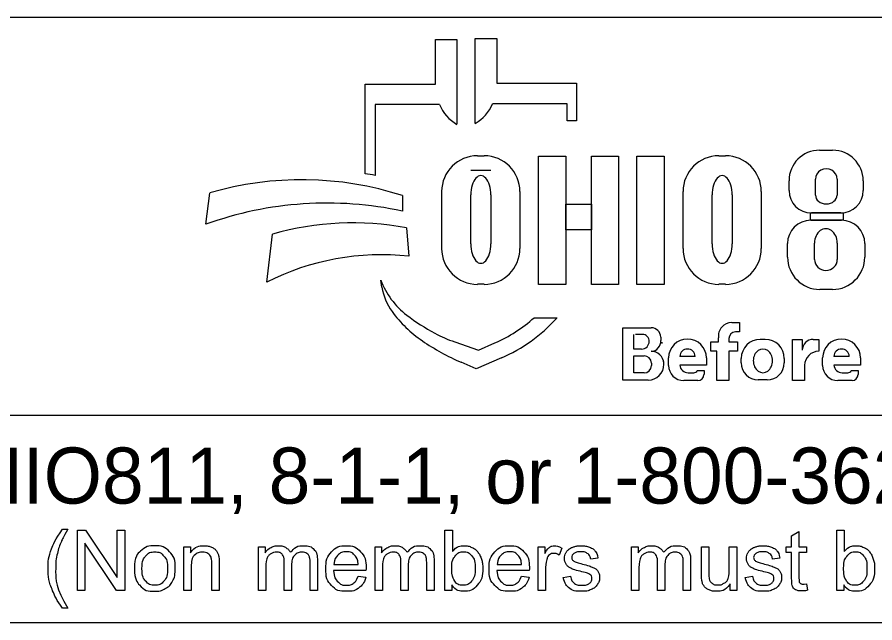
# Model space of a CAD drawing. Extents: x 0 to 34, y -3.9 to 26.2.
# Drawn here: x 2.688 to 4.831, y 2.143 to 3.655 of the extents above; entities that cross this region are included whole.
import ezdxf

# ---------------------------------------------------------------- set-up
doc = ezdxf.new("R2010")
doc.units = 0
doc.layers.add('SH_Data', color=7, linetype='Continuous')
doc.layers.add('SH_Text', color=7, linetype='Continuous')

msp = doc.modelspace()

# ---------------------------------------------------------------- linework, layer by layer
at = {"layer": 'SH_Data'}
for p, q in [((2.3775, 3.6553), (6.6275, 3.6553)), ((6.6275, 2.6607), (2.3775, 2.6607)), ((6.6275, 2.1428), (2.3775, 2.1428))]:
    msp.add_line(p, q, dxfattribs=at)
at = {"layer": 'SH_Text'}
for p, q in [((3.8329, 3.39), (3.8329, 3.6021)), ((3.8329, 3.6021), (3.8865, 3.6021)), ((3.8865, 3.6021), (3.8865, 3.4906)), ((3.7335, 3.4883), (3.7335, 3.5998)), ((3.7335, 3.5998), (3.7872, 3.5998)), ((3.7872, 3.5998), (3.7872, 3.3877)), ((3.5576, 3.2644), (3.5576, 3.4883)), ((3.5576, 3.4883), (3.7335, 3.4883)), ((3.8865, 3.4906), (4.0857, 3.4906)), ((4.0857, 3.4906), (4.0857, 3.3968)), ((3.5828, 3.4369), (3.5828, 3.26)), ((3.7439, 3.4369), (3.5828, 3.4369)), ((4.0625, 3.4392), (3.8761, 3.4392)), ((4.0625, 3.3968), (4.0625, 3.4392)), ((4.0857, 3.3968), (4.0625, 3.3968)), ((4.6931, 3.3231), (4.7258, 3.3231)), ((3.8385, 3.3091), (3.8551, 3.3091)), ((4.4416, 3.3091), (4.4581, 3.3091)), ((3.8718, 3.2721), (3.822, 3.2721)), ((4.6168, 3.2225), (4.6168, 3.2468)), ((4.683, 3.2111), (4.683, 3.2504)), ((4.7371, 3.2504), (4.7371, 3.2111)), ((4.8022, 3.2468), (4.8022, 3.2225)), ((3.1602, 3.1381), (3.1696, 3.2162)), ((3.7491, 3.0776), (3.7491, 3.2196)), ((3.9445, 3.2196), (3.9445, 3.0776)), ((4.3521, 3.0776), (4.3521, 3.2196)), ((4.5476, 3.2196), (4.5476, 3.0776)), ((3.6509, 3.2097), (3.6509, 3.1709)), ((3.822, 3.089), (3.822, 3.2114)), ((3.8718, 3.2114), (3.8718, 3.089)), ((4.425, 3.089), (4.425, 3.2114)), ((4.4748, 3.2114), (4.4748, 3.089)), ((4.7462, 3.1665), (4.6728, 3.1665)), ((3.6608, 3.1291), (3.6671, 3.0582)), ((4.671, 3.1482), (4.7483, 3.1482)), ((3.312, 2.9936), (3.3267, 3.1137)), ((4.6131, 3.0563), (4.6131, 3.0903)), ((4.6806, 3.0503), (4.6806, 3.0912)), ((4.7374, 3.0912), (4.7374, 3.0503)), ((4.8062, 3.0903), (4.8062, 3.0563)), ((3.5997, 2.9807), (3.5967, 2.9986)), ((3.8551, 2.9882), (3.8385, 2.9882)), ((4.4581, 2.9882), (4.4416, 2.9882)), ((4.7252, 2.9753), (4.6941, 2.9753)), ((3.98, 2.9048), (4.0375, 2.9048)), ((4.2013, 2.749), (4.2013, 2.8798)), ((4.2013, 2.8798), (4.2725, 2.8798)), ((4.4739, 2.8926), (4.4934, 2.8926)), ((4.4934, 2.8926), (4.4934, 2.8696)), ((4.2293, 2.8263), (4.2293, 2.8632)), ((4.2545, 2.8632), (4.2332, 2.8632)), ((4.2963, 2.856), (4.2963, 2.8481)), ((4.4406, 2.8442), (4.4406, 2.8546)), ((4.4667, 2.8526), (4.4667, 2.8442)), ((4.4934, 2.8691), (4.4832, 2.8691)), ((4.5451, 2.8508), (4.5573, 2.8508)), ((4.6254, 2.7478), (4.6254, 2.8505)), ((4.6254, 2.8505), (4.6499, 2.8505)), ((4.6499, 2.8505), (4.6499, 2.8237)), ((4.6772, 2.8505), (4.691, 2.8505)), ((4.691, 2.8505), (4.691, 2.8209)), ((3.7816, 2.8444), (3.841, 2.8239)), ((3.841, 2.8239), (3.8821, 2.8417)), ((4.4213, 2.8212), (4.4213, 2.8442)), ((4.4213, 2.8442), (4.4406, 2.8442)), ((4.4667, 2.8442), (4.4883, 2.8442)), ((4.4883, 2.8442), (4.4883, 2.8212)), ((4.2487, 2.8263), (4.2293, 2.8263)), ((4.2293, 2.7669), (4.2293, 2.8097)), ((4.2293, 2.8097), (4.2548, 2.8097)), ((4.3824, 2.8082), (4.3439, 2.8082)), ((4.4362, 2.8212), (4.4213, 2.8212)), ((4.4362, 2.7478), (4.4362, 2.8212)), ((4.4883, 2.8212), (4.4667, 2.8212)), ((4.4667, 2.8212), (4.4667, 2.7478)), ((4.7674, 2.8082), (4.7288, 2.8082)), ((3.835, 2.7769), (3.7976, 2.7934)), ((3.8983, 2.8044), (3.835, 2.7769)), ((4.2729, 2.7916), (4.2729, 2.7853)), ((4.3043, 2.7887), (4.3043, 2.7884)), ((4.3159, 2.7858), (4.3159, 2.8042)), ((4.4104, 2.7866), (4.344, 2.7866)), ((4.4104, 2.8042), (4.4104, 2.7866)), ((4.4973, 2.7922), (4.4973, 2.8029)), ((4.6051, 2.8029), (4.6051, 2.7922)), ((4.6559, 2.786), (4.6559, 2.7478)), ((4.7008, 2.7858), (4.7008, 2.8042)), ((4.7953, 2.7866), (4.7289, 2.7866)), ((4.7953, 2.8042), (4.7953, 2.7866)), ((4.2546, 2.7669), (4.2293, 2.7669)), ((4.3649, 2.7673), (4.379, 2.7673)), ((4.3876, 2.7729), (4.4045, 2.7729)), ((4.4045, 2.7729), (4.4045, 2.7631)), ((4.7498, 2.7673), (4.7639, 2.7673)), ((4.7725, 2.7729), (4.7894, 2.7729)), ((4.7894, 2.7729), (4.7894, 2.7631)), ((4.265, 2.749), (4.2013, 2.749)), ((4.3892, 2.7478), (4.3538, 2.7478)), ((4.4667, 2.7478), (4.4362, 2.7478)), ((4.5623, 2.7494), (4.5401, 2.7494)), ((4.6559, 2.7478), (4.6254, 2.7478)), ((4.7742, 2.7478), (4.7388, 2.7478))]:
    msp.add_line(p, q, dxfattribs=at)
for points in [[(3.991, 3.3081), (4.0589, 3.3081), (4.0589, 2.9881), (3.991, 2.9881)], [(4.1231, 3.3081), (4.1911, 3.3081), (4.1911, 2.9881), (4.1231, 2.9881)], [(4.2364, 3.3081), (4.3052, 3.3081), (4.3052, 2.9881), (4.2364, 2.9881)], [(4.0589, 3.1882), (4.1231, 3.1882), (4.1231, 3.1242), (4.0589, 3.1242)], [(4.6706, 3.1665), (4.7523, 3.1665), (4.7523, 3.1481), (4.6706, 3.1481)]]:
    msp.add_lwpolyline(points, close=True, dxfattribs=at)
for points in [[(2.8021, 2.3766), (2.8153, 2.3766)], [(2.8389, 2.2239), (2.8389, 2.3741), (2.8592, 2.3741), (2.9382, 2.2561), (2.9382, 2.3741), (2.9572, 2.3741), (2.9572, 2.2239), (2.9369, 2.2239), (2.8579, 2.3419), (2.8579, 2.2239), (2.8389, 2.2239)], [(3.7743, 2.2239), (3.7573, 2.2239), (3.7573, 2.3741), (3.7757, 2.3741), (3.7757, 2.3206)], [(4.6233, 2.2558), (4.6233, 2.3185), (4.6097, 2.3185), (4.6097, 2.3328), (4.6233, 2.3328), (4.6233, 2.3597), (4.6417, 2.3708), (4.6417, 2.3328), (4.6601, 2.3328), (4.6601, 2.3185), (4.6417, 2.3185), (4.6417, 2.2547)], [(4.7534, 2.2239), (4.7363, 2.2239), (4.7363, 2.3741), (4.7548, 2.3741), (4.7548, 2.3206)], [(3.1048, 2.2239), (3.1048, 2.3328), (3.1214, 2.3328), (3.1214, 2.3173)], [(3.2912, 2.2239), (3.2912, 2.3328), (3.3077, 2.3328), (3.3077, 2.3174)], [(3.5826, 2.2239), (3.5826, 2.3328), (3.5991, 2.3328), (3.5991, 2.3174)], [(3.9904, 2.2239), (3.9904, 2.3328), (4.007, 2.3328), (4.007, 2.3163)], [(4.0495, 2.3293), (4.043, 2.3122)], [(4.2236, 2.2239), (4.2236, 2.3328), (4.2401, 2.3328), (4.2401, 2.3174)], [(4.3979, 2.2654), (4.3979, 2.3328), (4.4164, 2.3328), (4.4164, 2.2724)], [(4.4676, 2.2745), (4.4676, 2.3328), (4.4861, 2.3328), (4.4861, 2.2239), (4.4696, 2.2239)], [(3.3743, 2.2871), (3.3743, 2.2239), (3.3559, 2.2239), (3.3559, 2.2946)], [(3.4388, 2.2986), (3.4388, 2.2239), (3.4203, 2.2239), (3.4203, 2.2924)], [(3.6657, 2.2871), (3.6657, 2.2239), (3.6473, 2.2239), (3.6473, 2.2946)], [(3.7301, 2.2986), (3.7301, 2.2239), (3.7117, 2.2239), (3.7117, 2.2924)], [(4.1394, 2.3046), (4.1213, 2.3022)], [(4.3067, 2.2871), (4.3067, 2.2239), (4.2883, 2.2239), (4.2883, 2.2946)], [(4.3711, 2.2986), (4.3711, 2.2239), (4.3527, 2.2239), (4.3527, 2.2924)], [(4.594, 2.3046), (4.5759, 2.3022)], [(3.1233, 2.2833), (3.1233, 2.2239), (3.1048, 2.2239)], [(3.1932, 2.2908), (3.1932, 2.2239), (3.1748, 2.2239), (3.1748, 2.2901)], [(3.3097, 2.2803), (3.3097, 2.2239), (3.2912, 2.2239)], [(3.56, 2.2736), (3.4788, 2.2736)], [(3.4799, 2.2887), (3.5406, 2.2887)], [(3.601, 2.2803), (3.601, 2.2239), (3.5826, 2.2239)], [(3.968, 2.2736), (3.8868, 2.2736)], [(3.8879, 2.2887), (3.9486, 2.2887)], [(4.0088, 2.2809), (4.0088, 2.2239), (3.9904, 2.2239)], [(4.242, 2.2803), (4.242, 2.2239), (4.2236, 2.2239)], [(3.5404, 2.2591), (3.5595, 2.2567)], [(3.9484, 2.2591), (3.9675, 2.2567)], [(4.053, 2.2564), (4.0712, 2.2593)], [(4.5076, 2.2564), (4.5258, 2.2593)], [(3.7743, 2.2375), (3.7743, 2.2239)], [(4.4696, 2.2239), (4.4696, 2.24)], [(4.6601, 2.2404), (4.6628, 2.2241)], [(4.7534, 2.2375), (4.7534, 2.2239)], [(2.8153, 2.1798), (2.8021, 2.1798)]]:
    msp.add_lwpolyline(points, dxfattribs=at)
for centre, radius, start, end in [((3.8353, 3.4736), 0.0985, 201.9296, 240.7469), ((3.7847, 3.476), 0.0985, 299.2531, 338.0704), ((4.6931, 3.2468), 0.0763, 90, 180), ((4.7258, 3.2468), 0.0763, 0, 90), ((3.8385, 3.2196), 0.0895, 90, 180), ((3.8551, 3.2196), 0.0895, 0, 90), ((4.4416, 3.2196), 0.0895, 90, 180), ((4.4581, 3.2196), 0.0895, 0, 90), ((3.4295, 2.4554), 0.8191, 79.2074, 81.0007), ((3.3997, 2.4302), 0.8191, 72.1402, 106.3144), ((4.6728, 3.2225), 0.056, 180, 270), ((4.7462, 3.2225), 0.056, 270, 0), ((3.4628, 2.2991), 0.8919, 77.8238, 109.8274), ((3.5267, 2.4094), 0.7322, 79.44, 105.8467), ((4.671, 3.0903), 0.0579, 90, 180), ((4.7483, 3.0903), 0.0579, 0, 90), ((3.8385, 3.0776), 0.0895, 180, 270), ((3.8551, 3.0776), 0.0895, 270, 0), ((4.4416, 3.0776), 0.0895, 180, 270), ((4.4581, 3.0776), 0.0895, 270, 0), ((3.5987, 2.4262), 0.6357, 83.8248, 116.8021), ((4.6941, 3.0563), 0.081, 180, 270), ((4.7252, 3.0563), 0.081, 270, 0), ((3.7841, 3.0707), 0.2008, 201.0457, 232.5314), ((3.741, 3.0048), 0.1433, 189.6817, 216.0884), ((3.8747, 3.1022), 0.3088, 216.0884, 235.7167), ((3.9766, 3.3219), 0.5173, 232.5314, 241.794), ((3.7387, 3.1722), 0.3602, 293.4582, 312.0712), ((3.7387, 3.1722), 0.401, 293.4582, 317.8286), ((4.2725, 2.856), 0.0238, 0, 90), ((4.4739, 2.859), 0.0335, 90, 187.5187), ((3.8914, 3.1631), 0.3371, 241.794, 250.9821), ((4.2505, 2.8463), 0.0169, 357.8325, 90), ((4.3631, 2.8042), 0.0473, 0, 180), ((4.4832, 2.8526), 0.0165, 90, 180), ((4.5451, 2.8029), 0.0478, 90, 180), ((4.5573, 2.8029), 0.0478, 0, 90), ((4.6768, 2.8237), 0.0269, 89.2449, 180), ((4.7481, 2.8042), 0.0473, 0, 180), ((4.0412, 3.3465), 0.6044, 235.7167, 246.2325), ((4.2487, 2.845), 0.0187, 270, 2.0582), ((4.2721, 2.8453), 0.0243, 270, 6.6529), ((4.2827, 2.8438), 0.0175, 347.4023, 0), ((4.2548, 2.7916), 0.0181, 0, 90), ((4.2722, 2.7889), 0.0321, 4.0748, 90), ((4.3632, 2.8072), 0.0193, 2.9632, 177.0368), ((4.6908, 2.786), 0.0349, 89.6033, 180), ((4.7481, 2.8072), 0.0193, 2.9632, 177.0368), ((4.265, 2.7884), 0.0393, 270, 0), ((4.2714, 2.7887), 0.033, 0, 11.7502), ((4.3538, 2.7858), 0.038, 180, 270), ((4.3649, 2.7883), 0.021, 184.827, 270), ((4.5401, 2.7922), 0.0428, 180, 270), ((4.5623, 2.7922), 0.0428, 270, 0), ((4.7388, 2.7858), 0.038, 180, 270), ((4.7498, 2.7883), 0.021, 184.827, 270), ((4.2546, 2.7853), 0.0184, 270, 0), ((4.379, 2.7767), 0.00938, 270, 335.9979), ((4.7639, 2.7767), 0.00938, 270, 335.9979), ((4.3892, 2.7631), 0.0152, 270, 0), ((4.7742, 2.7631), 0.0152, 270, 0)]:
    msp.add_arc(centre, radius, start, end, dxfattribs=at)
for centre, major_axis, ratio, start_param, end_param in [((3.8469, 3.2114), (0, 0.0484), 0.514403, 4.712389, 7.853982), ((4.4499, 3.2114), (0, 0.0484), 0.514403, 4.712389, 7.853982), ((4.71, 3.2504), (0.0271, 0), 0.969373, 0, 3.141593), ((4.71, 3.2111), (0.0271, 0), 0.818453, 3.141593, 6.283185), ((4.709, 3.0912), (0, 0.0358), 0.794529, 4.712389, 7.853982), ((3.8469, 3.089), (0, 0.0484), 0.514403, 1.570796, 4.712389), ((4.4499, 3.089), (0, 0.0484), 0.514403, 1.570796, 4.712389), ((4.709, 3.0503), (0.0284, 0), 0.959837, 3.141593, 6.283185), ((4.5517, 2.7976), (0, 0.029), 0.832186, 4.712389, 7.853982), ((4.5517, 2.7976), (0, 0.0302), 0.797287, 1.570796, 4.712389)]:
    msp.add_ellipse(centre, major_axis=major_axis, ratio=ratio, start_param=start_param, end_param=end_param, dxfattribs=at)
for points in [[(2.8021, 2.1798), (2.7869, 2.199), (2.7763, 2.2248), (2.7657, 2.2506), (2.7657, 2.2783), (2.7657, 2.3026), (2.7736, 2.325), (2.7829, 2.3509), (2.8021, 2.3766)], [(2.8153, 2.3766), (2.8029, 2.3553), (2.7989, 2.3462), (2.7927, 2.332), (2.7891, 2.3167), (2.7847, 2.2975), (2.7847, 2.2782), (2.7847, 2.2289), (2.8153, 2.1798)], [(2.9814, 2.2783), (2.9814, 2.3085), (2.9981, 2.3231), (3.0122, 2.3352), (3.0323, 2.3352), (3.0547, 2.3352), (3.069, 2.3205), (3.0832, 2.3058), (3.0832, 2.2799), (3.0832, 2.2589), (3.0769, 2.2469), (3.0706, 2.2348), (3.0586, 2.2282), (3.0466, 2.2215), (3.0323, 2.2215), (3.0095, 2.2215), (2.9954, 2.2362), (2.9814, 2.2508), (2.9814, 2.2783)], [(3.0003, 2.2783), (3.0003, 2.2574), (3.0094, 2.247), (3.0185, 2.2366), (3.0323, 2.2366), (3.046, 2.2366), (3.0551, 2.2471), (3.0642, 2.2575), (3.0642, 2.279), (3.0642, 2.2991), (3.0551, 2.3095), (3.0459, 2.3199), (3.0323, 2.3199), (3.0185, 2.3199), (3.0094, 2.3096), (3.0003, 2.2992), (3.0003, 2.2783)], [(3.1214, 2.3173), (3.1334, 2.3352), (3.156, 2.3352), (3.1659, 2.3352), (3.1741, 2.3316), (3.1823, 2.3281), (3.1864, 2.3224), (3.1905, 2.3166), (3.1922, 2.3087), (3.1932, 2.3036), (3.1932, 2.2908)], [(3.1748, 2.2901), (3.1748, 2.3013), (3.1726, 2.3069), (3.1705, 2.3125), (3.165, 2.3158), (3.1595, 2.3191), (3.1521, 2.3191), (3.1404, 2.3191), (3.1318, 2.3117), (3.1233, 2.3042), (3.1233, 2.2833)], [(3.3077, 2.3174), (3.3128, 2.3254), (3.3214, 2.3303), (3.3299, 2.3352), (3.3407, 2.3352), (3.3528, 2.3352), (3.3606, 2.3301), (3.3683, 2.3251), (3.3715, 2.3161), (3.3844, 2.3352), (3.4051, 2.3352), (3.4213, 2.3352), (3.43, 2.3262), (3.4388, 2.3172), (3.4388, 2.2986)], [(3.3559, 2.2946), (3.3559, 2.3069), (3.3514, 2.313), (3.3469, 2.3191), (3.3366, 2.3191), (3.3288, 2.3191), (3.3222, 2.315), (3.3156, 2.311), (3.3126, 2.3031), (3.3097, 2.2952), (3.3097, 2.2803)], [(3.4203, 2.2924), (3.4203, 2.3035), (3.4185, 2.3083), (3.4168, 2.3132), (3.412, 2.3162), (3.4073, 2.3191), (3.401, 2.3191), (3.3895, 2.3191), (3.3819, 2.3115), (3.3743, 2.3039), (3.3743, 2.2871)], [(3.5595, 2.2567), (3.555, 2.24), (3.5428, 2.2307), (3.5306, 2.2215), (3.5117, 2.2215), (3.4878, 2.2215), (3.4738, 2.2362), (3.4598, 2.2509), (3.4598, 2.2774), (3.4598, 2.3049), (3.474, 2.32), (3.4881, 2.3352), (3.5106, 2.3352), (3.5324, 2.3352), (3.5463, 2.3203), (3.5601, 2.3055), (3.5601, 2.2785), (3.5601, 2.2769), (3.56, 2.2736)], [(3.5406, 2.2887), (3.5394, 2.3025), (3.5337, 2.3094), (3.5249, 2.3201), (3.5108, 2.3201), (3.4981, 2.3201), (3.4894, 2.3115), (3.4808, 2.303), (3.4799, 2.2887)], [(3.5991, 2.3174), (3.6042, 2.3254), (3.6127, 2.3303), (3.6212, 2.3352), (3.6321, 2.3352), (3.6442, 2.3352), (3.6519, 2.3301), (3.6597, 2.3251), (3.6628, 2.3161), (3.6758, 2.3352), (3.6965, 2.3352), (3.7127, 2.3352), (3.7214, 2.3262), (3.7301, 2.3172), (3.7301, 2.2986)], [(3.6473, 2.2946), (3.6473, 2.3069), (3.6428, 2.313), (3.6383, 2.3191), (3.628, 2.3191), (3.6202, 2.3191), (3.6136, 2.315), (3.607, 2.311), (3.604, 2.3031), (3.601, 2.2952), (3.601, 2.2803)], [(3.7117, 2.2924), (3.7117, 2.3035), (3.7099, 2.3083), (3.7081, 2.3132), (3.7034, 2.3162), (3.6987, 2.3191), (3.6923, 2.3191), (3.6809, 2.3191), (3.6733, 2.3115), (3.6657, 2.3039), (3.6657, 2.2871)], [(3.7741, 2.2792), (3.7741, 2.2596), (3.7794, 2.2509), (3.7881, 2.2366), (3.8029, 2.2366), (3.815, 2.2366), (3.8238, 2.2471), (3.8326, 2.2576), (3.8326, 2.2784), (3.8326, 2.2998), (3.8241, 2.3099), (3.8157, 2.3201), (3.8038, 2.3201), (3.7917, 2.3201), (3.7829, 2.3096), (3.7741, 2.299), (3.7741, 2.2792)], [(3.7757, 2.3206), (3.7874, 2.3352), (3.8055, 2.3352), (3.8155, 2.3352), (3.8245, 2.3311), (3.8335, 2.3271), (3.8392, 2.3198), (3.845, 2.3124), (3.8483, 2.3021), (3.8516, 2.2918), (3.8516, 2.28), (3.8516, 2.252), (3.8378, 2.2368), (3.8239, 2.2215), (3.8046, 2.2215), (3.7853, 2.2215), (3.7743, 2.2375)], [(3.9675, 2.2567), (3.963, 2.24), (3.9508, 2.2307), (3.9386, 2.2215), (3.9196, 2.2215), (3.8958, 2.2215), (3.8818, 2.2362), (3.8678, 2.2509), (3.8678, 2.2774), (3.8678, 2.3049), (3.882, 2.32), (3.8961, 2.3352), (3.9186, 2.3352), (3.9404, 2.3352), (3.9543, 2.3203), (3.9681, 2.3055), (3.9681, 2.2785), (3.9681, 2.2769), (3.968, 2.2736)], [(3.9486, 2.2887), (3.9474, 2.3025), (3.9417, 2.3094), (3.9328, 2.3201), (3.9188, 2.3201), (3.9061, 2.3201), (3.8974, 2.3115), (3.8888, 2.303), (3.8879, 2.2887)], [(4.007, 2.3163), (4.0133, 2.3278), (4.0187, 2.3315), (4.0241, 2.3352), (4.0305, 2.3352), (4.0398, 2.3352), (4.0495, 2.3293)], [(4.043, 2.3122), (4.0363, 2.3162), (4.0295, 2.3162), (4.0235, 2.3162), (4.0187, 2.3125), (4.0139, 2.3089), (4.0119, 2.3024), (4.0088, 2.2926), (4.0088, 2.2809)], [(4.1213, 2.3022), (4.1201, 2.3106), (4.1142, 2.3153), (4.1083, 2.3201), (4.0975, 2.3201), (4.0848, 2.3201), (4.0794, 2.3159), (4.0739, 2.3116), (4.0739, 2.306), (4.0739, 2.3024), (4.0762, 2.2995), (4.0785, 2.2966), (4.0833, 2.2946), (4.086, 2.2936), (4.0996, 2.2899), (4.1192, 2.2847), (4.1269, 2.2813), (4.1347, 2.278), (4.1391, 2.2717), (4.1435, 2.2653), (4.1435, 2.2559), (4.1435, 2.2467), (4.1381, 2.2386), (4.1327, 2.2304), (4.1226, 2.226), (4.1124, 2.2215), (4.0996, 2.2215), (4.0784, 2.2215), (4.0672, 2.2303), (4.0561, 2.2391), (4.053, 2.2564)], [(4.0712, 2.2593), (4.0727, 2.2483), (4.0798, 2.2425), (4.0868, 2.2366), (4.0995, 2.2366), (4.1122, 2.2366), (4.1184, 2.2418), (4.1245, 2.247), (4.1245, 2.254), (4.1245, 2.2602), (4.1191, 2.2638), (4.1153, 2.2663), (4.1002, 2.2701), (4.0799, 2.2752), (4.072, 2.2789), (4.0642, 2.2827), (4.0601, 2.2893), (4.0561, 2.2959), (4.0561, 2.3038), (4.0561, 2.3111), (4.0594, 2.3173), (4.0628, 2.3235), (4.0685, 2.3276), (4.0728, 2.3308), (4.0803, 2.333), (4.0877, 2.3352), (4.0962, 2.3352), (4.109, 2.3352), (4.1187, 2.3315), (4.1284, 2.3278), (4.133, 2.3215), (4.1377, 2.3152), (4.1394, 2.3046)], [(4.2401, 2.3174), (4.2452, 2.3254), (4.2537, 2.3303), (4.2622, 2.3352), (4.2731, 2.3352), (4.2852, 2.3352), (4.2929, 2.3301), (4.3007, 2.3251), (4.3038, 2.3161), (4.3168, 2.3352), (4.3375, 2.3352), (4.3537, 2.3352), (4.3624, 2.3262), (4.3711, 2.3172), (4.3711, 2.2986)], [(4.2883, 2.2946), (4.2883, 2.3069), (4.2838, 2.313), (4.2793, 2.3191), (4.269, 2.3191), (4.2612, 2.3191), (4.2546, 2.315), (4.248, 2.311), (4.245, 2.3031), (4.242, 2.2952), (4.242, 2.2803)], [(4.3527, 2.2924), (4.3527, 2.3035), (4.3509, 2.3083), (4.3491, 2.3132), (4.3444, 2.3162), (4.3397, 2.3191), (4.3333, 2.3191), (4.3219, 2.3191), (4.3143, 2.3115), (4.3067, 2.3039), (4.3067, 2.2871)], [(4.5759, 2.3022), (4.5747, 2.3106), (4.5688, 2.3153), (4.5629, 2.3201), (4.5521, 2.3201), (4.5394, 2.3201), (4.5339, 2.3159), (4.5285, 2.3116), (4.5285, 2.306), (4.5285, 2.3024), (4.5308, 2.2995), (4.533, 2.2966), (4.5378, 2.2946), (4.5406, 2.2936), (4.5542, 2.2899), (4.5737, 2.2847), (4.5815, 2.2813), (4.5893, 2.278), (4.5937, 2.2717), (4.5981, 2.2653), (4.5981, 2.2559), (4.5981, 2.2467), (4.5927, 2.2386), (4.5873, 2.2304), (4.5772, 2.226), (4.567, 2.2215), (4.5542, 2.2215), (4.5329, 2.2215), (4.5218, 2.2303), (4.5107, 2.2391), (4.5076, 2.2564)], [(4.5258, 2.2593), (4.5273, 2.2483), (4.5343, 2.2425), (4.5414, 2.2366), (4.554, 2.2366), (4.5668, 2.2366), (4.5729, 2.2418), (4.5791, 2.247), (4.5791, 2.254), (4.5791, 2.2602), (4.5736, 2.2638), (4.5698, 2.2663), (4.5548, 2.2701), (4.5345, 2.2752), (4.5266, 2.2789), (4.5188, 2.2827), (4.5147, 2.2893), (4.5107, 2.2959), (4.5107, 2.3038), (4.5107, 2.3111), (4.514, 2.3173), (4.5173, 2.3235), (4.5231, 2.3276), (4.5274, 2.3308), (4.5348, 2.333), (4.5423, 2.3352), (4.5508, 2.3352), (4.5636, 2.3352), (4.5733, 2.3315), (4.583, 2.3278), (4.5876, 2.3215), (4.5922, 2.3152), (4.594, 2.3046)], [(4.7532, 2.2792), (4.7532, 2.2596), (4.7585, 2.2509), (4.7672, 2.2366), (4.782, 2.2366), (4.7941, 2.2366), (4.8029, 2.2471), (4.8116, 2.2576), (4.8116, 2.2784), (4.8116, 2.2998), (4.8032, 2.3099), (4.7948, 2.3201), (4.7828, 2.3201), (4.7708, 2.3201), (4.762, 2.3096), (4.7532, 2.299), (4.7532, 2.2792)], [(4.7548, 2.3206), (4.7664, 2.3352), (4.7846, 2.3352), (4.7946, 2.3352), (4.8036, 2.3311), (4.8125, 2.3271), (4.8183, 2.3198), (4.8241, 2.3124), (4.8274, 2.3021), (4.8306, 2.2918), (4.8306, 2.28), (4.8306, 2.252), (4.8168, 2.2368), (4.803, 2.2215), (4.7836, 2.2215), (4.7644, 2.2215), (4.7534, 2.2375)], [(3.4788, 2.2736), (3.4799, 2.2557), (3.489, 2.2462), (3.4981, 2.2366), (3.5117, 2.2366), (3.5219, 2.2366), (3.5291, 2.242), (3.5362, 2.2473), (3.5404, 2.2591)], [(3.8868, 2.2736), (3.8879, 2.2557), (3.897, 2.2462), (3.9061, 2.2366), (3.9197, 2.2366), (3.9299, 2.2366), (3.937, 2.242), (3.9442, 2.2473), (3.9484, 2.2591)], [(4.4164, 2.2724), (4.4164, 2.258), (4.4175, 2.253), (4.4192, 2.2457), (4.4249, 2.2416), (4.4305, 2.2374), (4.4388, 2.2374), (4.4471, 2.2374), (4.4543, 2.2417), (4.4616, 2.2459), (4.4646, 2.2533), (4.4676, 2.2606), (4.4676, 2.2745)], [(4.4696, 2.24), (4.4569, 2.2215), (4.4351, 2.2215), (4.4255, 2.2215), (4.4171, 2.2252), (4.4088, 2.2289), (4.4047, 2.2345), (4.4007, 2.2401), (4.3991, 2.2482), (4.3979, 2.2536), (4.3979, 2.2654)], [(4.6628, 2.2241), (4.655, 2.2224), (4.6488, 2.2224), (4.6388, 2.2224), (4.6333, 2.2256), (4.6278, 2.2288), (4.6255, 2.234), (4.6233, 2.2392), (4.6233, 2.2558)], [(4.6417, 2.2547), (4.6417, 2.2468), (4.6427, 2.2445), (4.6436, 2.2423), (4.6458, 2.2409), (4.648, 2.2396), (4.6521, 2.2396), (4.6551, 2.2396), (4.6601, 2.2404)]]:
    msp.add_open_spline(points, degree=3, dxfattribs=at)

# ---------------------------------------------------------------- texts
msp.add_text('OHIO811, 8-1-1, or 1-800-362-2764', height=0.14, dxfattribs=at).set_placement((2.422, 2.4406))

doc.saveas('drawing.dxf')
